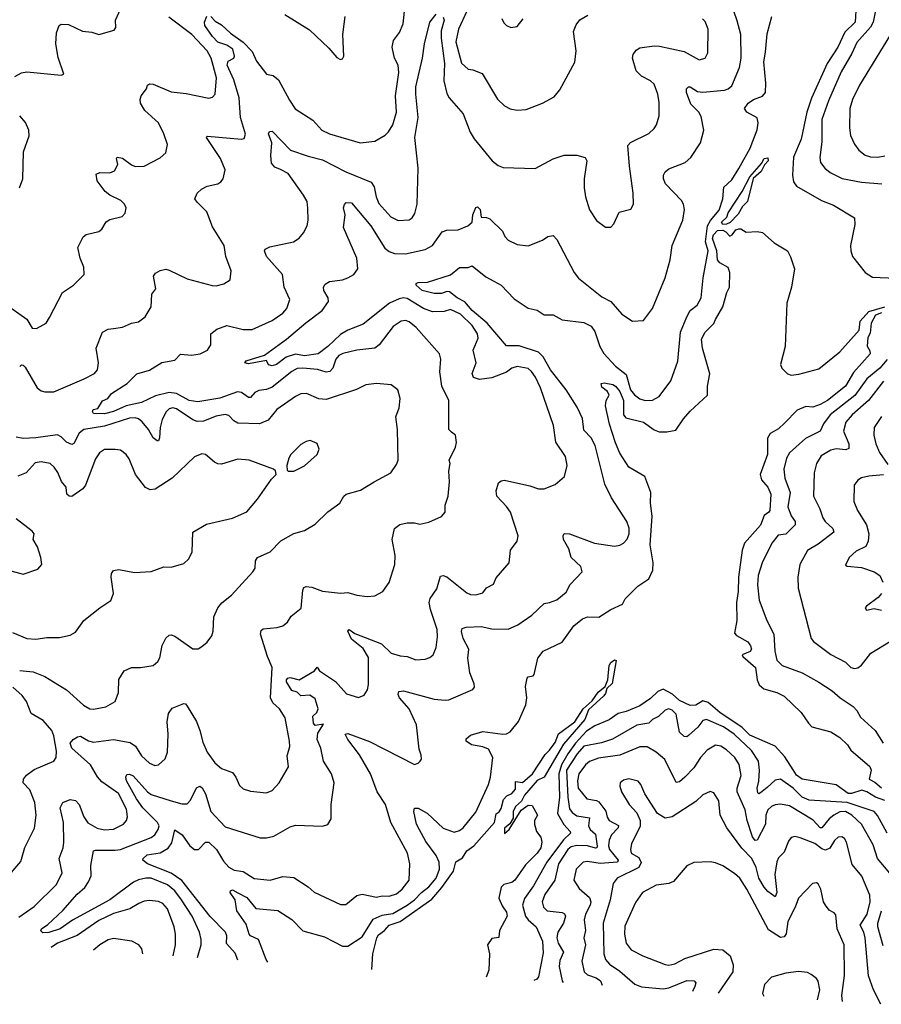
# Model space of a CAD drawing. Extents: x 1246230 to 1426786, y 660032 to 763141.
# Tile 292 of 566: x 1361835 to 1366615, y 663006 to 668468. Entities that reach past the tile are written whole.
import ezdxf

# ---------------------------------------------------------------- set-up
doc = ezdxf.new("R2010")
doc.units = 0

msp = doc.modelspace()

# ---------------------------------------------------------------- linework, layer by layer
at = {"layer": '0CON10XD'}
for points in [[(1366475, 668550.8), (1366470.4, 668455), (1366412, 668398), (1366373.5, 668315), (1366315, 668225.5), (1366226.5, 668033.5), (1366202.3, 667955), (1366169.1, 667805), (1366128.2, 667705), (1366121.4, 667605), (1366128, 667568), (1366145, 667544.6), (1366282.9, 667465), (1366348.6, 667438.6), (1366465, 667368.1), (1366467.4, 667332.6), (1366444.5, 667214.5), (1366445.6, 667185), (1366455.6, 667155), (1366525.7, 667065), (1366565, 667039.4), (1366695, 667033.5)], [(1361807.7, 668152.3), (1361845, 668173.8), (1361875, 668178.8), (1362065, 668160), (1362080, 668165), (1362047.7, 668257.7), (1362035.8, 668335), (1362039.2, 668395), (1362054.4, 668435.6), (1362065, 668443.8), (1362105, 668442), (1362183.5, 668403.5), (1362235, 668398.6), (1362275, 668385.8), (1362360, 668410), (1362367.5, 668425), (1362366.2, 668465), (1362394.2, 668525.8)], [(1361830.3, 663489.7), (1361915, 663548.5), (1362039.5, 663670.5), (1362070.6, 663735), (1362053.5, 663815), (1362076.9, 663873.1), (1362080, 663905), (1362077.4, 664015), (1362060, 664095), (1362074.5, 664125), (1362115, 664141.1), (1362145, 664135.5), (1362165, 664114.4), (1362190.3, 664045), (1362212.4, 664012.4), (1362265, 663983.6), (1362305, 663972.9), (1362355, 663977.3), (1362411.4, 664005), (1362426.7, 664025), (1362432.5, 664045), (1362428.3, 664088.3), (1362383.4, 664175), (1362290, 664240), (1362267.1, 664267.1), (1362227.1, 664335), (1362125, 664426.3), (1362114.8, 664455), (1362131.2, 664475), (1362155, 664490.3), (1362173.1, 664493.1), (1362217.4, 664467.4), (1362245, 664459.5), (1362355, 664474.8), (1362448.2, 664458.2), (1362477.4, 664437.4), (1362511.1, 664385), (1362555, 664342.9), (1362585, 664330.6), (1362605, 664334.3), (1362642.1, 664367.9), (1362654.4, 664405), (1362658.5, 664505), (1362653.4, 664573.4), (1362661.3, 664618.7), (1362681.5, 664648.5), (1362745, 664674.2), (1362755, 664672), (1362765, 664660), (1362815, 664574), (1362834.6, 664525), (1362850.6, 664460.6), (1362874.2, 664404.2), (1362917.8, 664345), (1362955, 664314.4), (1363015, 664290.8), (1363034.3, 664265), (1363055, 664220), (1363075, 664200.8), (1363115, 664187.5), (1363205, 664179.3), (1363235, 664191.2), (1363273.8, 664235), (1363326.2, 664323.8), (1363319.4, 664385), (1363332.7, 664435), (1363331.8, 664465), (1363308.5, 664595), (1363276.4, 664645), (1363238.9, 664678.9), (1363226.9, 664705), (1363235.3, 664875), (1363208.9, 664935), (1363171.7, 665058.3), (1363175, 665080), (1363185, 665088.6), (1363263.4, 665096.6), (1363295, 665105.8), (1363320, 665125), (1363341.7, 665158.3), (1363396.7, 665203.3), (1363406, 665304), (1363412, 665318), (1363425, 665323.3), (1363455, 665320), (1363515, 665298.1), (1363615, 665285.6), (1363655, 665290), (1363705, 665275.6), (1363762, 665268), (1363805, 665272), (1363848.8, 665295), (1363884.3, 665345.7), (1363915.9, 665445.9), (1363918.6, 665495), (1363900.5, 665585), (1363915, 665645.7), (1363943.3, 665666.7), (1363985, 665677.5), (1364025, 665677.1), (1364055, 665668.8), (1364105, 665681.2), (1364175, 665711.2), (1364196, 665735), (1364195.8, 665775), (1364211.4, 665825), (1364218.6, 665905), (1364216.1, 665963.9), (1364223.8, 666005), (1364216.7, 666025), (1364253, 666097), (1364258.3, 666121.7), (1364252.7, 666162.7), (1364229.7, 666179.7), (1364216, 666195), (1364215.6, 666355), (1364177.3, 666435), (1364165.4, 666515), (1364171.5, 666585), (1364164.4, 666615), (1364035, 666760), (1363995, 666791.4), (1363975, 666798.5), (1363951.2, 666795), (1363907.5, 666765), (1363829.4, 666665), (1363805, 666646.4), (1363705, 666634.5), (1363626.7, 666616.7), (1363605, 666605.4), (1363589.3, 666585), (1363572.8, 666535), (1363555, 666515.4), (1363535, 666512), (1363487.1, 666527.1), (1363405, 666535.6), (1363375, 666533.1), (1363345, 666517.1), (1363235, 666429.1), (1363205, 666415.9), (1363161.1, 666411.1), (1363140.1, 666399.9), (1363115, 666372.5), (1363105, 666372.9), (1363065, 666399.4), (1363042.9, 666402.9), (1362945, 666369.2), (1362822.7, 666347.3), (1362775, 666354.5), (1362704.9, 666394.9), (1362665, 666400.5), (1362589, 666381), (1362510, 666345), (1362425, 666325.8), (1362355, 666294.8), (1362305, 666280.9), (1362243.6, 666283.6), (1362238.8, 666295), (1362243.3, 666305), (1362268.8, 666311.2), (1362295, 666353.3), (1362324.3, 666365.7), (1362345, 666394.2), (1362431.2, 666448.8), (1362485, 666503.8), (1362555, 666524.4), (1362623.3, 666566.7), (1362695, 666579.2), (1362727.1, 666612.9), (1362787.4, 666607.4), (1362836.7, 666615), (1362876.1, 666633.9), (1362894.5, 666665), (1362895.6, 666725), (1362928.5, 666751.5), (1362985, 666771.2), (1363075, 666748.9), (1363125, 666750), (1363235, 666800), (1363295, 666840), (1363316.4, 666865), (1363333.3, 666915), (1363302.1, 666985), (1363292.7, 667055), (1363203.5, 667155), (1363192.5, 667185), (1363196.7, 667195), (1363222.5, 667207.5), (1363353.3, 667235), (1363384.6, 667255.4), (1363409.4, 667285), (1363429.4, 667325), (1363435.5, 667355), (1363433.2, 667423.2), (1363428.9, 667458.9), (1363410, 667495), (1363324.5, 667615), (1363282.5, 667637.5), (1363250.5, 667650.5), (1363232.7, 667672.7), (1363228.1, 667715), (1363233.6, 667785), (1363214.5, 667835.5), (1363221.4, 667848.6), (1363235, 667849.2), (1363337.1, 667745), (1363435, 667710.5), (1363515, 667691.1), (1363645, 667623.9), (1363785, 667566.9), (1363801.1, 667541.1), (1363812.3, 667485), (1363828.1, 667448.1), (1363894.6, 667374.6), (1363935, 667353.8), (1363995, 667357.5), (1364012.1, 667367.9), (1364027.4, 667392.6), (1364040, 667445), (1364045.3, 667645), (1364026.2, 667813.8), (1364045.9, 667925), (1364031.6, 668055), (1364033, 668095), (1364068.6, 668255), (1364080, 668335), (1364110, 668455), (1364145, 668498.8)], [(1362822, 663265.6), (1362842.5, 663335), (1362842.5, 663365), (1362832.7, 663405), (1362792.6, 663495), (1362733.4, 663585), (1362694.9, 663634.9), (1362655, 663668.1), (1362565, 663704.8), (1362535, 663706.3), (1362494, 663696), (1362466.9, 663683.1), (1362335, 663585.6), (1362127.8, 663472.2), (1362060.5, 663425), (1361996.5, 663403.5), (1361963, 663403), (1361952.5, 663412.5), (1361955.6, 663425), (1361990.8, 663449.2), (1362075, 663526.9), (1362153.8, 663616.2), (1362196.5, 663653.5), (1362217.1, 663685), (1362231.2, 663718.8), (1362230.4, 663775), (1362243.6, 663856.4), (1362255, 663861.5), (1362365, 663860), (1362395, 663865.2), (1362565, 663931.8), (1362585, 663945.6), (1362603.9, 663975), (1362608.2, 663995), (1362599.2, 664015), (1362517.6, 664095), (1362482.2, 664145), (1362427.4, 664245), (1362424.4, 664265.6), (1362430.3, 664279.7), (1362445, 664282.2), (1362465, 664272.9), (1362543.3, 664185), (1362565, 664168.9), (1362675.5, 664134.5), (1362735, 664117.3), (1362765, 664118.1), (1362781.9, 664138.1), (1362815, 664205.8), (1362835, 664215.8), (1362846.9, 664206.9), (1362865, 664173.8), (1362895.8, 664075.8), (1362975, 663989.5), (1363168.7, 663928.7), (1363205, 663928.5), (1363245, 663939.1), (1363335, 663990.5), (1363365, 664000), (1363515, 663994.2), (1363545, 664004), (1363562, 664035), (1363563.3, 664113.3), (1363578.9, 664235), (1363565.4, 664285), (1363520.8, 664355), (1363505.9, 664425.9), (1363486.1, 664475), (1363489.3, 664510.7), (1363520, 664560), (1363475, 664552.5), (1363465.7, 664565.7), (1363460.8, 664605), (1363483.3, 664625), (1363491.2, 664645), (1363475, 664700), (1363445, 664720), (1363395, 664717.5), (1363375, 664736.7), (1363345, 664746), (1363315.6, 664795), (1363315.6, 664805), (1363323.1, 664815), (1363335, 664818.2), (1363385, 664806), (1363470, 664855), (1363485, 664876.2), (1363498.8, 664855), (1363586.3, 664796.3), (1363647.9, 664727.9), (1363715, 664707.1), (1363745, 664720), (1363765, 664750), (1363770.2, 664779.8), (1363769.6, 664929.6), (1363739.7, 664979.7), (1363675, 665031.4), (1363656.2, 665075), (1363662.5, 665085), (1363693.5, 665063.5), (1363842.5, 665005), (1363895, 664954.5), (1363945, 664939.1), (1363985, 664934.5), (1364032.7, 664917.3), (1364085, 664920), (1364110.9, 664929.1), (1364129.2, 664945), (1364144.5, 664985.5), (1364152.7, 665045), (1364151.2, 665085), (1364113.5, 665195), (1364106.2, 665235), (1364112.4, 665257.6), (1364148.9, 665311.1), (1364170, 665380), (1364185, 665384.3), (1364205, 665377.5), (1364315, 665287.8), (1364335, 665278.6), (1364365, 665277.5), (1364405, 665288), (1364424.2, 665315.8), (1364463.3, 665336.7), (1364478.3, 665371.7), (1364550.8, 665455), (1364558, 665525), (1364595.4, 665574.6), (1364600.4, 665605), (1364557.3, 665735), (1364535, 665767.8), (1364481.1, 665825), (1364477.5, 665855), (1364491.7, 665898.3), (1364505, 665910), (1364525, 665912.5), (1364665, 665882.5), (1364713.8, 665866.2), (1364745, 665866), (1364805, 665889.2), (1364856.7, 665933.3), (1364871.2, 665995), (1364862.5, 666045), (1364808.7, 666125), (1364796.6, 666216.6), (1364723.8, 666425), (1364696.8, 666485), (1364675, 666516.7), (1364655, 666532.5), (1364595, 666543.5), (1364565.4, 666534.6), (1364535, 666512.7), (1364455, 666480.4), (1364385, 666471.1), (1364352.7, 666482.7), (1364345.6, 666505), (1364366.6, 666565), (1364351.4, 666635), (1364378.1, 666701.9), (1364374.6, 666725), (1364345, 666771.5), (1364280.4, 666835), (1364225, 666859.6), (1364190.3, 666849.7), (1364125, 666846.7), (1364075, 666866.7), (1363985, 666920.8), (1363965, 666924.8), (1363939.8, 666920.2), (1363885.9, 666895), (1363740.8, 666779.2), (1363654.6, 666745), (1363615, 666722.2), (1363545, 666654.2), (1363490.8, 666615), (1363415, 666603.8), (1363365, 666612.5), (1363314, 666596), (1363258.8, 666555), (1363235, 666547.5), (1363215, 666552.5), (1363205, 666577.5), (1363105, 666559.1), (1363084.3, 666564.3), (1363090.6, 666575), (1363193.9, 666606.1), (1363315.5, 666695), (1363423.2, 666786.8), (1363513.8, 666855), (1363548.9, 666905), (1363547.1, 666925), (1363521.9, 666965), (1363520.8, 666985), (1363528.8, 667001.2), (1363553.6, 667016.4), (1363625, 667024.5), (1363656, 667035), (1363689.2, 667055), (1363710, 667085), (1363704.5, 667145), (1363630.6, 667315), (1363641.2, 667385), (1363631.2, 667425), (1363636.4, 667443.6), (1363646.4, 667453.6), (1363675, 667451.2), (1363783.1, 667325), (1363861, 667201), (1363885, 667181.9), (1363915, 667170.3), (1363975, 667168.8), (1364085, 667192.7), (1364125, 667215.5), (1364179.4, 667290.6), (1364205, 667300.3), (1364267.7, 667302.3), (1364321.5, 667325), (1364344.5, 667345), (1364347.8, 667385), (1364364.7, 667425.3), (1364375, 667430), (1364388.5, 667415), (1364395, 667373.1), (1364425, 667371.4), (1364442.9, 667362.9), (1364513.3, 667295), (1364526.2, 667265), (1364543.8, 667245), (1364595, 667221.2), (1364655, 667213.8), (1364735, 667244), (1364765, 667266), (1364795, 667271.2), (1364815, 667248), (1364911.1, 667065), (1364935, 667034.2), (1365065, 666930), (1365115, 666903.8), (1365174.5, 666834.5), (1365235, 666796.2), (1365295, 666800), (1365345, 666866.7), (1365415.6, 667035), (1365442.9, 667135), (1365453.9, 667215), (1365513.3, 667355), (1365522.5, 667415), (1365517.8, 667445), (1365506.7, 667465), (1365418.3, 667558.3), (1365406.5, 667585), (1365406.9, 667605), (1365415.6, 667624.4), (1365435, 667640), (1365526.7, 667675), (1365557.4, 667702.6), (1365611.9, 667785), (1365630.5, 667855), (1365615, 667931.2), (1365602.5, 667955), (1365558.6, 667998.6), (1365533.6, 668065), (1365533.4, 668085), (1365544.2, 668095.8), (1365555, 668096.2), (1365595, 668070.3), (1365625, 668065.3), (1365745, 668077.9), (1365765.7, 668085), (1365785, 668101.9), (1365828.1, 668201.9), (1365837.9, 668255), (1365835.4, 668385), (1365815, 668462), (1365796.2, 668515)], [(1362895, 668485.7), (1362919.3, 668459.3), (1362955, 668438.9), (1363003.9, 668393.9), (1363075, 668344.2), (1363125, 668291.4), (1363148.5, 668238.5), (1363204, 668165), (1363242, 668158), (1363270, 668135), (1363331.4, 668021.4), (1363363.8, 667973.8), (1363460.3, 667910.3), (1363511.2, 667855), (1363553.3, 667835), (1363724.5, 667784.5), (1363805, 667794.4), (1363862, 667828), (1363881.4, 667845), (1363904.4, 667885), (1363925.4, 667954.6), (1363919.1, 668045), (1363938.2, 668175), (1363934.3, 668215), (1363913.5, 668255), (1363900.5, 668315), (1363908.3, 668351.7), (1363942.6, 668397.4), (1363962.1, 668445), (1363969.7, 668515)], [(1363305, 668496), (1363442.4, 668412.4), (1363549.7, 668309.7), (1363595, 668257.5), (1363615, 668247.5), (1363625, 668250), (1363632.5, 668265), (1363627.5, 668385), (1363640, 668485)], [(1364315.6, 668514.4), (1364268.5, 668415), (1364254.6, 668345), (1364285, 668227.5), (1364323.4, 668193.4), (1364349.1, 668189.1), (1364399.7, 668169.7), (1364485, 668028), (1364525, 667989.2), (1364555, 667974.3), (1364595, 667965.7), (1364645, 667970.6), (1364734.5, 668005.5), (1364799.1, 668040.9), (1364830.9, 668079.1), (1364915, 668232.5), (1364921.4, 668295), (1364907.7, 668402.3), (1364921.4, 668438.6), (1364942, 668468), (1364986.1, 668493.9)], [(1366585, 668527.5), (1366569.2, 668455), (1366554.1, 668425.9), (1366478.7, 668341.3), (1366450.4, 668279.6), (1366391.1, 668178.9), (1366321.9, 668018.1), (1366285.3, 667914.7), (1366285, 667790), (1366273.8, 667703.8), (1366278.1, 667675), (1366301.9, 667645), (1366331.1, 667621.1), (1366397.7, 667587.7), (1366505, 667565.9), (1366617.1, 667557.1)], [(1361755, 666891.9), (1361875, 666806.2), (1361905, 666756), (1361927.5, 666755), (1361965.7, 666774.3), (1361981.2, 666785), (1362000, 666815), (1362072.5, 666955), (1362133.3, 666995), (1362192.5, 667055), (1362190, 667095), (1362170, 667145), (1362157.5, 667205), (1362187.5, 667262.5), (1362204.2, 667275.8), (1362275, 667293.3), (1362290, 667305), (1362315, 667346.7), (1362335, 667358.8), (1362403.6, 667376.4), (1362420, 667395), (1362426.4, 667423.6), (1362416.2, 667445), (1362396.7, 667465), (1362334.5, 667494.5), (1362310, 667515), (1362265, 667573.3), (1362259.3, 667610.7), (1362280.5, 667619.5), (1362335, 667619.2), (1362360.3, 667629.7), (1362378.6, 667665), (1362371.7, 667698.3), (1362375, 667706.2), (1362405, 667700), (1362455, 667662.5), (1362475.9, 667654.1), (1362525, 667656), (1362615, 667701.2), (1362645, 667730), (1362655.8, 667775), (1362635.5, 667835.5), (1362604.3, 667895), (1362530, 667965), (1362505.7, 668005), (1362503.1, 668025), (1362509.2, 668045), (1362538, 668085), (1362544.4, 668105.6), (1362555, 668112.5), (1362575, 668111.1), (1362675, 668067.8), (1362758, 668058), (1362885, 668032), (1362905, 668038.8), (1362920, 668055), (1362926.2, 668145), (1362898.1, 668255), (1362875, 668295.4), (1362790, 668385), (1362661.9, 668481.9)], [(1361835, 666543.8), (1361845, 666554), (1361855, 666552), (1361865, 666540), (1361932.9, 666425), (1361955, 666408.8), (1361975, 666403.1), (1362025, 666403.9), (1362192, 666475), (1362249.2, 666505), (1362266.7, 666525), (1362272.5, 666565), (1362260, 666645), (1362294.3, 666735), (1362325, 666751.5), (1362355.5, 666755.5), (1362405, 666761.5), (1362455, 666784.3), (1362495, 666792), (1362531.3, 666818.7), (1362564.3, 666875), (1362568, 666945), (1362590, 666975), (1362576.7, 667045), (1362588.3, 667061.7), (1362615, 667077.1), (1362645, 667084), (1362665, 667079.2), (1362765, 667030), (1362902.7, 666992.7), (1362925, 666992), (1362967.3, 667002.7), (1363003.3, 667025), (1363008, 667075), (1362978, 667155), (1362970, 667215), (1362905, 667318.8), (1362872.4, 667402.4), (1362818.8, 667455), (1362806.7, 667475), (1362818.8, 667505), (1362842.8, 667527.2), (1362875, 667544.3), (1362935, 667558), (1362951.7, 667568.3), (1362964.1, 667585.9), (1362975.8, 667635), (1362948.3, 667698.3), (1362872, 667815), (1362877.5, 667822.5), (1363065.6, 667804.4), (1363080.5, 667809.5), (1363087.8, 667832.2), (1363059.6, 667925), (1363053.3, 668035), (1363022.7, 668135), (1362986.1, 668215), (1362991.7, 668238.3), (1363023.3, 668255), (1363026.2, 668265), (1363016.7, 668305), (1362985, 668326.7), (1362935, 668344.2), (1362905, 668374.4), (1362862.5, 668435), (1362860, 668455), (1362873, 668487)], [(1363044.7, 663250.3), (1363029.7, 663289.7), (1362982.3, 663342.3), (1362984.6, 663385), (1362976.4, 663405), (1362892, 663492), (1362735, 663692.4), (1362675, 663734), (1362544, 663785), (1362518.8, 663805), (1362520.8, 663815), (1362543.1, 663835), (1362615, 663845.8), (1362658.2, 663871.8), (1362678.5, 663901.5), (1362695, 663973.3), (1362735.5, 663945), (1362778.7, 663885), (1362805, 663863.9), (1362826.4, 663863.6), (1362865, 663904.3), (1362885, 663905.8), (1362927.5, 663865), (1362965, 663799.1), (1362995, 663766.6), (1363025, 663749.4), (1363075, 663741.5), (1363135, 663704), (1363225, 663694.4), (1363295, 663714.3), (1363355, 663710), (1363435, 663657.5), (1363468, 663628), (1363615, 663558.6), (1363645, 663559.2), (1363705, 663608.6), (1363735, 663616.9), (1363815, 663599.6), (1363845, 663606.9), (1363885, 663605.5), (1363925, 663617.9), (1363957.3, 663645), (1363995, 663693.8), (1364000, 663785), (1363985.8, 663845), (1363893.6, 664015), (1363864.1, 664114.1), (1363818.9, 664185), (1363781.5, 664285), (1363719.3, 664389.3), (1363654.6, 664475), (1363641.2, 664505), (1363655, 664507.8), (1363775, 664464.4), (1364025, 664336.7), (1364045, 664342.5), (1364056.1, 664353.9), (1364063.6, 664366.4), (1364061.7, 664388.3), (1364051.9, 664421.9), (1364035.7, 664555.7), (1363995.4, 664645), (1363942.1, 664705), (1363934.5, 664725), (1363938.1, 664741.9), (1363965, 664745.4), (1364135, 664698.2), (1364195, 664693.3), (1364215, 664695.6), (1364348.3, 664751.7), (1364357.5, 664765), (1364357, 664783), (1364332, 664845), (1364321.4, 664925), (1364326.9, 664975), (1364294.6, 665035), (1364285.7, 665074.3), (1364290, 665090), (1364312.1, 665097.9), (1364395, 665101.4), (1364455, 665088.5), (1364545, 665086.9), (1364598.5, 665111.5), (1364676.3, 665163.7), (1364745, 665228.6), (1364774.5, 665235.5), (1364815, 665248.9), (1364867.3, 665292.7), (1364888, 665335), (1364954.3, 665405.7), (1364948.6, 665435), (1364893.8, 665485), (1364882, 665532), (1364852.5, 665585), (1364850, 665605), (1364855, 665616.7), (1364885, 665615.6), (1365023.3, 665563.3), (1365135, 665547.5), (1365165, 665552.2), (1365185, 665564.4), (1365205, 665585.8), (1365216.2, 665615), (1365215, 665647.5), (1365203.5, 665685), (1365117.1, 665815), (1365081.7, 665891.7), (1365028, 666105), (1365005, 666147.8), (1364965, 666190), (1364957.7, 666255), (1364928.3, 666318.3), (1364866.9, 666415), (1364780.3, 666525), (1364738.1, 666598.1), (1364713.4, 666623.4), (1364605, 666658.7), (1364535, 666658.8), (1364429, 666785), (1364344.8, 666855), (1364305, 666902.9), (1364261.2, 666925), (1364219.1, 666959.1), (1364205, 666960.8), (1364175, 666949.2), (1364135, 666949.3), (1364067.5, 666965), (1364034.3, 666995), (1364033.8, 667005), (1364045, 667010.8), (1364097.4, 667012.6), (1364225, 667052), (1364275, 667093.8), (1364323, 667093), (1364345, 667103.3), (1364420.8, 667040.8), (1364465, 667018.2), (1364505, 666995.4), (1364578.7, 666918.7), (1364655, 666868.4), (1364705, 666857.3), (1364745, 666831.1), (1364795, 666830.5), (1364845, 666802.5), (1364965, 666787.3), (1365005, 666767.7), (1365025, 666738.1), (1365052.9, 666655), (1365075, 666616.7), (1365140.8, 666545), (1365199.3, 666499.3), (1365224, 666415), (1365245, 666386.2), (1365275, 666365.4), (1365305, 666355.4), (1365345, 666357.1), (1365381.5, 666378.5), (1365447.5, 666465), (1365486.1, 666573.9), (1365500.8, 666735), (1365535, 666818.9), (1365555, 666854.6), (1365592.2, 666885), (1365614.4, 666925), (1365626.7, 667035), (1365654.7, 667185), (1365638.7, 667235), (1365650.5, 667325), (1365666.5, 667353.5), (1365715, 667411.8), (1365735.2, 667475), (1365740.8, 667539.2), (1365785, 667580), (1365825, 667642.9), (1365887.5, 667755), (1365925, 667856.2), (1365931.2, 667895), (1365925, 667924), (1365868, 667955), (1365856, 667975), (1365876.9, 668005), (1365905.7, 668025), (1365955, 668042.9), (1365971.3, 668065), (1365974.7, 668115), (1365963.4, 668235), (1365972.1, 668287.9), (1365981.3, 668388.7), (1366007.1, 668485)], [(1364185, 668482.5), (1364190.4, 668465), (1364173.8, 668406.2), (1364172.9, 668365), (1364191.7, 668225), (1364188.6, 668128.6), (1364205, 668058.6), (1364216.5, 668035), (1364295.6, 667945), (1364334.7, 667844.7), (1364356.9, 667806.9), (1364456, 667685), (1364489.1, 667659.1), (1364517.5, 667647.5), (1364695, 667642), (1364794.6, 667695.4), (1364855, 667716.5), (1364925, 667716.9), (1364972.7, 667702.7), (1364980.8, 667685), (1364965.6, 667585), (1364966.7, 667535), (1364973.5, 667485), (1364995, 667413.3), (1365035, 667353.3), (1365085, 667317.5), (1365115, 667317.5), (1365130, 667335), (1365160.5, 667399.5), (1365225, 667416.7), (1365240, 667445), (1365238.6, 667505), (1365217.5, 667655), (1365209.2, 667770.8), (1365223.6, 667786.4), (1365325, 667837.1), (1365354.3, 667865), (1365366.9, 667885), (1365382.5, 667935), (1365381.8, 668008.2), (1365375.4, 668055.4), (1365355, 668110), (1365335, 668128.1), (1365283.9, 668153.9), (1365254.3, 668185), (1365234.4, 668255), (1365238.6, 668275), (1365255, 668298.6), (1365275, 668311.5), (1365355, 668323.1), (1365385, 668320.6), (1365520.9, 668290.9), (1365605, 668246.2), (1365636.7, 668255), (1365652, 668285), (1365653.3, 668415), (1365638.3, 668458.3), (1365622.4, 668472.4)], [(1364510, 668475), (1364521.2, 668451.2), (1364536, 668436), (1364560, 668425), (1364595, 668430), (1364627.9, 668472.1)], [(1366680.8, 668409.2), (1366492.7, 668105), (1366454.6, 668025), (1366440.4, 667975), (1366438, 667868), (1366444.4, 667825), (1366465, 667778), (1366489.4, 667745), (1366525, 667716.9), (1366555, 667706.7), (1366595, 667704.5), (1366635, 667712.1)], [(1361834.2, 667535.8), (1361852.5, 667585), (1361855.7, 667734.3), (1361887.1, 667822.9), (1361886, 667855), (1361867.3, 667897.3), (1361835, 667933.8)], [(1365735, 667331.8), (1365727.3, 667345), (1365757.9, 667372.1), (1365765, 667396.6), (1365843.5, 667515), (1365885, 667596.2), (1365950.2, 667669.8), (1365965, 667697.2), (1365985, 667701.5), (1365987.8, 667685), (1365966.9, 667663.1), (1365948.7, 667625), (1365903.3, 667586.7), (1365871.5, 667458.5), (1365845, 667431.4), (1365821.1, 667388.9), (1365776.7, 667343.3), (1365755, 667332.9), (1365735, 667331.8)], [(1363211.7, 663238.8), (1363202.2, 663255), (1363159.1, 663365), (1363115.2, 663385.2), (1363107.5, 663395), (1363091, 663451), (1363040, 663525), (1363030, 663585), (1363002.7, 663625), (1363004, 663636), (1363015, 663640), (1363045, 663624.5), (1363095, 663597.6), (1363145, 663536.7), (1363266.6, 663526.6), (1363345, 663476.6), (1363405, 663413.6), (1363525, 663379.3), (1363625, 663327.5), (1363655, 663327.7), (1363735, 663379.1), (1363795, 663477.9), (1363845, 663499.7), (1363905, 663509.7), (1363984.9, 663555.1), (1364025.6, 663584.4), (1364063.5, 663626.5), (1364105, 663657), (1364145.6, 663705), (1364164.2, 663755), (1364162, 663795), (1364145, 663831.1), (1364088.5, 663908.5), (1364052.9, 663972.9), (1364036.5, 664005), (1364021.1, 664075), (1364025.8, 664094.2), (1364045, 664093.3), (1364095, 664066.9), (1364185, 663982.7), (1364245, 663960), (1364275, 663969.1), (1364295, 663984.4), (1364365, 664072.2), (1364435, 664224.3), (1364445.8, 664265), (1364458.8, 664375), (1364435, 664421.2), (1364403.4, 664433.4), (1364341.4, 664445), (1364312.2, 664465), (1364310.9, 664479.1), (1364335, 664498.1), (1364405, 664519.5), (1364515, 664503.8), (1364535, 664506.2), (1364555, 664517.7), (1364601.8, 664575), (1364643, 664667), (1364648.3, 664705), (1364641.7, 664768.3), (1364649.4, 664815), (1364655, 664822.5), (1364682.9, 664827.1), (1364689.2, 664835), (1364710, 664925), (1364738.8, 664965), (1364845, 665015.6), (1364909.5, 665105), (1364957.5, 665145), (1364985, 665155.3), (1365047.2, 665152.8), (1365115, 665195.5), (1365178.8, 665225), (1365193.8, 665255), (1365263.3, 665325), (1365324.5, 665365.5), (1365347.3, 665415), (1365348.9, 665455), (1365331.7, 665555), (1365343.4, 665713.4), (1365334.4, 665785), (1365335.8, 665845), (1365303, 665933), (1365213.8, 665985), (1365165, 666062.9), (1365141, 666121), (1365106.9, 666225), (1365085.5, 666325.5), (1365088.1, 666355), (1365105.7, 666385), (1365095.3, 666405.3), (1365065, 666429.4), (1365060.7, 666449.3), (1365076.4, 666453.6), (1365125, 666444.2), (1365140, 666435), (1365164.2, 666405), (1365185.2, 666355), (1365184.4, 666275), (1365198.3, 666258.3), (1365295, 666235.3), (1365355, 666192.5), (1365381.9, 666181.9), (1365425, 666180.9), (1365475, 666190), (1365516.6, 666253.4), (1365553.6, 666296.4), (1365650.9, 666385), (1365650.9, 666435), (1365663.8, 666503.8), (1365622.5, 666645), (1365617.1, 666695), (1365637.1, 666735), (1365685, 666782.1), (1365695.1, 666805), (1365735.9, 666874.1), (1365758.1, 666955), (1365772.2, 666985), (1365773.8, 667065), (1365765, 667092.6), (1365718.2, 667118.2), (1365706.4, 667135), (1365702.1, 667185), (1365678.4, 667255), (1365682.9, 667275), (1365705, 667297.7), (1365735, 667300), (1365751.9, 667291.9), (1365775, 667267.5), (1365786.4, 667273.6), (1365807, 667303), (1365825, 667307.5), (1365835, 667307.5), (1365865, 667290), (1365925, 667292.5), (1365955, 667286.7), (1366019.5, 667229.5), (1366093.3, 667185), (1366111.7, 667151.7), (1366132.9, 667085), (1366115.6, 666985), (1366090, 666895), (1366080.8, 666655), (1366055.5, 666555), (1366062.2, 666535), (1366095, 666503.5), (1366115, 666496.5), (1366157.8, 666502.2), (1366268.3, 666531.7), (1366384.2, 666625.8), (1366491.2, 666745), (1366497.3, 666795), (1366545, 666848.5), (1366635, 666875.4)], [(1366615, 666840.9), (1366581.7, 666828.3), (1366558.9, 666785), (1366551.9, 666728.1), (1366539.4, 666705), (1366536.4, 666656.4), (1366551.7, 666631.7), (1366552.5, 666615), (1366459.8, 666510.2), (1366415, 666435.6), (1366315.3, 666355), (1366275, 666333.7), (1366235, 666319.2), (1366195, 666322.1), (1366148.4, 666301.6), (1366079.2, 666230.8), (1366045, 666198.1), (1365997.6, 666172.4), (1365983.8, 666146.2), (1365982.4, 666055), (1365942.1, 665945), (1365950.4, 665915), (1365985, 665874.4), (1366001.5, 665835), (1365995.3, 665744.7), (1365990.8, 665735), (1365965, 665718), (1365945, 665663.8), (1365855, 665563.3), (1365842.2, 665525), (1365822, 665375), (1365820.4, 665295), (1365811.2, 665235), (1365814, 665135), (1365800.6, 665065), (1365811.1, 665051.1), (1365875, 665015.7), (1365889.4, 664995), (1365894, 664975), (1365887.6, 664962.4), (1365843.3, 664945), (1365846, 664935), (1365916.9, 664875), (1365926.7, 664805), (1365937.1, 664777.1), (1365963.2, 664755), (1366035, 664734.8), (1366074.8, 664714.8), (1366170, 664625), (1366210, 664565), (1366230, 664545), (1366335, 664517.6), (1366385, 664486.4), (1366427.1, 664445), (1366446.2, 664415), (1366551.1, 664325), (1366558.1, 664305), (1366546.9, 664255), (1366578.7, 664238.7), (1366615, 664206.6)], [(1366646.3, 666583.7), (1366606, 666534), (1366534.8, 666475), (1366466.9, 666383.1), (1366331.2, 666275), (1366293.2, 666226.8), (1366275, 666185.6), (1366194.5, 666145), (1366105.4, 666065), (1366089.2, 666035), (1366073.2, 665975), (1366078.7, 665925), (1366109.1, 665845), (1366096.3, 665765), (1366114.7, 665715), (1366137.3, 665685), (1366136.5, 665665), (1366085, 665614.5), (1366041.7, 665608.3), (1366006.9, 665563.1), (1365952.9, 665455), (1365930.9, 665385), (1365928, 665332), (1365937.6, 665247.6), (1365980, 665135), (1366019.1, 665059.1), (1366024.1, 664965), (1366035.3, 664915), (1366065, 664885.2), (1366175.2, 664845.2), (1366267.5, 664792.5), (1366341.4, 664745), (1366386.2, 664705), (1366457.6, 664657.6), (1366478.9, 664635), (1366499.3, 664599.3), (1366580.8, 664525), (1366625.6, 664455)], [(1361835, 664857.9), (1361909.4, 664849.4), (1361974.7, 664824.7), (1362095, 664750.5), (1362189.2, 664665), (1362225, 664644.4), (1362245, 664642.5), (1362313.2, 664656.8), (1362364.3, 664685.7), (1362382.9, 664735), (1362385, 664807.5), (1362414.2, 664855.8), (1362455.8, 664874.2), (1362505, 664874.4), (1362575, 664885.8), (1362601.9, 664908.1), (1362612.2, 664927.8), (1362624.5, 664995.5), (1362645, 665036.7), (1362665, 665053.8), (1362675, 665056), (1362695, 665047.5), (1362795, 664978), (1362825, 664977.5), (1362845, 664990), (1362874.5, 665015.5), (1362900.3, 665049.7), (1362908.1, 665075), (1362911.5, 665155), (1362933.5, 665205), (1362957.3, 665232.7), (1363010, 665275), (1363128.6, 665405), (1363142, 665425), (1363144, 665465), (1363153.8, 665485), (1363223.9, 665516.1), (1363283.7, 665576.3), (1363355, 665617.5), (1363415.5, 665634.5), (1363475, 665669.2), (1363545, 665737.1), (1363611.2, 665785), (1363633.3, 665825), (1363646.7, 665835), (1363725, 665857.3), (1363802, 665905), (1363893.3, 665955), (1363925, 666000), (1363933.8, 666025), (1363930.8, 666195), (1363921.4, 666265), (1363939.4, 666315), (1363945.7, 666365.7), (1363932, 666415), (1363895, 666442), (1363815, 666450.6), (1363755, 666443.1), (1363703.7, 666416.3), (1363535, 666360.4), (1363495, 666363.8), (1363425.6, 666394.4), (1363395, 666392.7), (1363365, 666378.2), (1363261.9, 666305), (1363213.5, 666246.5), (1363165, 666225.9), (1363045, 666230.4), (1363023, 666243), (1362995, 666271.9), (1362975, 666276.9), (1362925, 666268.9), (1362855, 666240), (1362819.3, 666239.3), (1362795, 666248.8), (1362705, 666309.6), (1362685, 666315.4), (1362665, 666309.5), (1362647.6, 666292.4), (1362625, 666250.8), (1362614.2, 666205), (1362611.5, 666148.5), (1362605, 666132), (1362598.6, 666131.4), (1362575, 666148.1), (1362549.7, 666195), (1362515, 666237.7), (1362495, 666253.9), (1362475, 666259.4), (1362445, 666256.7), (1362305, 666212.4), (1362191.1, 666195), (1362164.2, 666175), (1362135, 666117.5), (1362125, 666112.2), (1362094.4, 666124.4), (1362065, 666153.8), (1362044, 666164), (1361925, 666147.8), (1361854, 666144), (1361815, 666151.3)], [(1366626.9, 666463.1), (1366542.6, 666355), (1366452.2, 666275), (1366417.2, 666235), (1366403.9, 666185), (1366435.3, 666115), (1366435, 666089.2), (1366417.8, 666082.2), (1366365, 666086.5), (1366335, 666079.4), (1366281.7, 666048.3), (1366254.7, 666005.3), (1366241.5, 665955), (1366237.8, 665825), (1366274, 665754), (1366289.5, 665705), (1366303.3, 665685), (1366345.9, 665645.9), (1366350.4, 665625), (1366265, 665559.1), (1366205, 665522.5), (1366161.9, 665445), (1366150.6, 665375), (1366152.9, 665315), (1366226.2, 665035), (1366238.4, 665018.4), (1366335, 664945.4), (1366415, 664904.4), (1366445, 664874.4), (1366465, 664868.9), (1366485, 664872.7), (1366505, 664886.8), (1366556.7, 664953.3), (1366665, 665020.3)], [(1366615, 666266.7), (1366575.5, 666205), (1366573.3, 666163.3), (1366584.6, 666115), (1366605, 666066), (1366651.1, 666001.1)], [(1361795, 665068.6), (1361875, 665034.4), (1361925, 665031.4), (1361985, 665040.8), (1362055, 665040), (1362115, 665054.2), (1362145, 665070.8), (1362190.8, 665135), (1362278.8, 665205), (1362340.8, 665245), (1362355.7, 665284.3), (1362343.1, 665375), (1362344.4, 665395), (1362355, 665412), (1362385, 665418.6), (1362471.5, 665401.5), (1362565, 665406), (1362635, 665432), (1362675, 665431.2), (1362745, 665452), (1362773, 665477), (1362792, 665515), (1362796.2, 665625), (1362870.6, 665669.4), (1363015, 665703.3), (1363095, 665738), (1363155, 665808.8), (1363231.2, 665918.8), (1363257.5, 665945), (1363253.3, 665965), (1363242.5, 665975), (1363107.5, 666025), (1363045, 666029.4), (1362955, 666003.1), (1362935, 666004.3), (1362915, 666014), (1362865, 666055.8), (1362845, 666059.2), (1362805, 666042), (1362681.2, 665925), (1362587, 665863), (1362559.5, 665860.5), (1362532.5, 665872.5), (1362478.1, 665945), (1362442.4, 666032.4), (1362426.4, 666056.4), (1362395, 666080), (1362365, 666084.4), (1362305, 666084), (1362277.5, 666065), (1362255, 666031.2), (1362200, 665885), (1362184.7, 665865.3), (1362125, 665823.3), (1362110, 665825), (1362097.5, 665835), (1362092, 665875), (1362066.9, 665906.9), (1362046.7, 665956.7), (1362026, 665986), (1362003.3, 666005), (1361955, 666015.6), (1361921.3, 666008.7), (1361871.1, 665955), (1361825.2, 665934.8)], [(1363325, 665962.5), (1363355, 665963.8), (1363415, 665993.8), (1363485, 666056.7), (1363496.7, 666085), (1363485, 666117.5), (1363447, 666133), (1363425, 666128.8), (1363395, 666111.2), (1363340, 666055), (1363327.5, 666035), (1363317.5, 665995), (1363318.3, 665968.3), (1363325, 665962.5)], [(1366627.4, 665942.6), (1366544.6, 665935.4), (1366505, 665925.7), (1366485, 665913.8), (1366464.5, 665885.5), (1366462.2, 665795), (1366481.9, 665745), (1366532.9, 665665), (1366545.6, 665615), (1366541.8, 665575), (1366528.9, 665545), (1366475, 665518.9), (1366435.8, 665485), (1366415, 665442.5), (1366426, 665436), (1366505, 665428.9), (1366575, 665405.2), (1366605.6, 665385), (1366622.1, 665347.9)], [(1361765, 665416), (1361855, 665392), (1361935, 665420), (1361957.5, 665445), (1361953.3, 665485), (1361934.1, 665544.1), (1361910, 665585), (1361916.2, 665615), (1361905, 665631.2), (1361815, 665698)], [(1366615.6, 665284.4), (1366597.6, 665262.4), (1366531.9, 665215), (1366525.8, 665205), (1366531.5, 665191.5), (1366575, 665202), (1366615, 665192.5)], [(1363787.7, 663199.3), (1363793.6, 663285), (1363816.6, 663375), (1363825, 663391.5), (1363858.5, 663415), (1363885, 663444.6), (1363945.6, 663464.4), (1364121.9, 663588.1), (1364176.6, 663653.4), (1364241.1, 663745), (1364255, 663796.7), (1364292.1, 663817.9), (1364315, 663856.7), (1364355, 663884.5), (1364468.8, 664015), (1364478.3, 664061.7), (1364495, 664073.3), (1364505, 664092.5), (1364518.9, 664141.1), (1364537.4, 664162.6), (1364565, 664175.7), (1364585, 664198.8), (1364585, 664242.5), (1364625, 664235.7), (1364679.1, 664285), (1364749.2, 664390.8), (1364774.5, 664415), (1364805, 664458.1), (1364823.5, 664506.5), (1364915, 664573.1), (1364961.2, 664645), (1365010.8, 664689.2), (1365043.2, 664736.8), (1365081.9, 664768.1), (1365097.5, 664805), (1365104.1, 664885), (1365115, 664902.7), (1365135, 664917.3), (1365143.6, 664913.6), (1365122.1, 664785), (1365091.5, 664758.5), (1365085, 664729.4), (1365075, 664716.1), (1364990.7, 664639.3), (1364969.1, 664585), (1364852.1, 664447.9), (1364743.8, 664266.2), (1364705, 664246.4), (1364634.6, 664165), (1364617.8, 664132.2), (1364585, 664103.8), (1364573.2, 664075), (1364572.5, 664037.5), (1364553.1, 664006.9), (1364525, 663982.5), (1364525, 663952.5), (1364550, 663975), (1364617, 664083), (1364655, 664110), (1364678.3, 664108.3), (1364707.5, 664055), (1364690, 664025), (1364690, 664005), (1364702.5, 663965), (1364726.4, 663933.6), (1364732, 663905), (1364725.7, 663874.3), (1364705, 663844), (1364640.7, 663779.3), (1364582.5, 663695), (1364565, 663681.9), (1364520, 663670), (1364506, 663655), (1364493.8, 663595), (1364511.7, 663551.7), (1364535, 663516.7), (1364538.6, 663495), (1364496.2, 663415), (1364493, 663377), (1364455, 663370), (1364430, 663335), (1364440.8, 663285), (1364436.7, 663195), (1364423.5, 663155.7)], [(1361788.6, 663735), (1361842, 663798), (1361863.5, 663875), (1361917, 663983), (1361925.7, 664055.7), (1361919.4, 664125), (1361891.4, 664195), (1361854, 664235), (1361855.8, 664255), (1361872.6, 664277.4), (1361915, 664308.5), (1362023.8, 664355), (1362037.5, 664375), (1362039.7, 664410.3), (1362024.6, 664495), (1362012.7, 664525), (1361965, 664580.4), (1361899, 664619), (1361872.4, 664685), (1361849, 664719), (1361797.8, 664765)], [(1366633.2, 664136.8), (1366582.9, 664155), (1366535, 664184.6), (1366505.7, 664194.3), (1366450, 664175), (1366431.2, 664175), (1366364, 664224), (1366175, 664255.3), (1366145, 664277.5), (1366125, 664305.7), (1366078.5, 664378.5), (1366025, 664436.9), (1365885, 664499.2), (1365841.9, 664541.9), (1365719.5, 664625), (1365655, 664679.1), (1365625, 664689), (1365585, 664665.3), (1365555, 664663.8), (1365495, 664690.7), (1365456.1, 664726.1), (1365405, 664754.8), (1365375, 664741.6), (1365335, 664702.3), (1365275, 664662.2), (1365200, 664630), (1365155, 664618.3), (1365105.4, 664584.6), (1365025, 664549.8), (1364978.9, 664521.1), (1364917.5, 664455), (1364875, 664395.6), (1364840.4, 664335), (1364826.1, 664285), (1364828.9, 664155), (1364819, 664065), (1364852.6, 664002.6), (1364888.5, 663965), (1364890.5, 663955), (1364851.2, 663918.8), (1364758.3, 663795), (1364685, 663663.1), (1364635, 663592.7), (1364623.8, 663556.2), (1364641.1, 663495), (1364655, 663474.3), (1364700.4, 663435), (1364735.8, 663355), (1364738.5, 663291.5), (1364712.5, 663157.5), (1364704.5, 663145.5), (1364687.9, 663137.6)], [(1366647.6, 663955), (1366593.8, 664053.8), (1366575.5, 664075.5), (1366425, 664125.4), (1366215, 664137.6), (1366175, 664155.7), (1366126.3, 664205), (1366055, 664255.3), (1366025, 664248.2), (1365981, 664209), (1365945, 664178.9), (1365935, 664173.1), (1365928.7, 664178.7), (1365925.4, 664205), (1365935.7, 664244.3), (1365939.4, 664305), (1365932.8, 664355), (1365895, 664413.2), (1365798.4, 664505), (1365738.7, 664545), (1365644, 664586), (1365625, 664579.6), (1365597.1, 664542.9), (1365545, 664496.9), (1365535, 664490), (1365520.8, 664490.8), (1365495.7, 664515.7), (1365476.5, 664615), (1365455, 664636.9), (1365435, 664644.5), (1365415, 664637.8), (1365378.5, 664601.5), (1365345.7, 664585), (1365325, 664565.4), (1365257.8, 664555), (1365123.8, 664476.2), (1365063.2, 664456.8), (1364965, 664437), (1364927.3, 664395), (1364868.4, 664305), (1364874.9, 664154.9), (1364885, 664090.6), (1364899, 664069), (1364925, 664051.3), (1364995, 664040.8), (1364989.8, 663995), (1364999.2, 663975), (1365029.2, 663949.2), (1365037.7, 663882.3), (1365036.4, 663873.6), (1365028.6, 663871.4), (1364985, 663884.8), (1364925, 663887.4), (1364895, 663879.1), (1364875, 663864.3), (1364824.3, 663785.7), (1364803.9, 663695), (1364747.8, 663615), (1364734.1, 663575), (1364740.4, 663545), (1364761.9, 663525), (1364844.7, 663514.7), (1364857.3, 663507.3), (1364862.3, 663495), (1364852.5, 663455), (1364820.3, 663405), (1364814.8, 663375), (1364822.6, 663345), (1364852.2, 663295), (1364831, 663249), (1364827.8, 663215), (1364844.6, 663135.4), (1364850.4, 663126.5)], [(1366671.7, 663721.7), (1366593.5, 663815), (1366569.5, 663889.5), (1366504.1, 664004.1), (1366450.9, 664055), (1366415, 664076), (1366385, 664073.9), (1366350.8, 664055), (1366325, 664034), (1366285, 663983.8), (1366275, 663985.5), (1366236.5, 664026.5), (1366105, 664107.5), (1366055, 664116.8), (1366025, 664113.1), (1366005, 664103.8), (1365985, 664084.4), (1365973.2, 664055), (1365972.5, 664005), (1365925, 663917.1), (1365915, 663913.6), (1365900.5, 663935), (1365870, 664025), (1365858.8, 664085), (1365814.2, 664185), (1365814.2, 664205), (1365836.5, 664275), (1365825.2, 664335.2), (1365802.5, 664375), (1365755, 664418.2), (1365725, 664437.9), (1365695, 664443.6), (1365648.6, 664415), (1365611.5, 664375), (1365575, 664317.1), (1365525.5, 664265), (1365495, 664240.5), (1365475.7, 664235.7), (1365414.2, 664364.2), (1365365.7, 664405), (1365315, 664434.5), (1365275, 664434.6), (1365165, 664387.8), (1365045, 664371.9), (1364995, 664351.8), (1364973.4, 664335), (1364936.3, 664285), (1364929, 664245), (1364933.3, 664205), (1364981.1, 664145), (1365035, 664137.1), (1365048.5, 664128.5), (1365087.1, 664077.1), (1365094.2, 664044.2), (1365105, 664025.6), (1365157, 663997), (1365154.7, 663985), (1365118.1, 663945), (1365104.4, 663915.6), (1365101, 663885), (1365106.4, 663865), (1365154.7, 663805), (1365150.9, 663795), (1365055, 663787), (1364985, 663798.6), (1364960.8, 663795), (1364921.5, 663755), (1364909.4, 663695), (1364938.5, 663648.5), (1364995, 663597.5), (1365003.3, 663575), (1364999.7, 663555), (1364972.9, 663505), (1364966.2, 663475), (1364973.6, 663415), (1364964.5, 663375), (1364973.1, 663335), (1364954, 663245), (1364966, 663186), (1364985, 663169.1), (1365032.7, 663152.7), (1365056.4, 663136.4), (1365066.5, 663111.6)], [(1366612.8, 663005.6), (1366571.2, 663085), (1366543.1, 663163.1), (1366524.8, 663375), (1366517.6, 663405), (1366497.1, 663445), (1366536, 663505), (1366552.7, 663575), (1366551.4, 663611.4), (1366506.7, 663716.7), (1366452.1, 663782.1), (1366421.5, 663905), (1366410, 663925), (1366395.4, 663935.4), (1366375, 663933.1), (1366355, 663914.3), (1366328.1, 663871.9), (1366305, 663861.6), (1366285, 663868.3), (1366245, 663897.5), (1366165, 663929.1), (1366135, 663936.7), (1366115, 663930.8), (1366099.8, 663910.2), (1366075, 663848.8), (1366045, 663818.8), (1366035, 663796.7), (1366024.8, 663725), (1366034.6, 663625.4), (1366025, 663602.5), (1365985, 663631.3), (1365965, 663655.3), (1365935.2, 663705), (1365919.8, 663765), (1365895.8, 663815), (1365841.7, 663871.7), (1365757.1, 663985), (1365721.5, 664055), (1365713.8, 664135), (1365685, 664179.2), (1365665, 664185.7), (1365625, 664167.5), (1365585, 664130.9), (1365455, 664046.1), (1365415, 664039.1), (1365373.4, 664063.4), (1365303, 664173), (1365281.4, 664225), (1365265, 664242.9), (1365213.2, 664256.8), (1365185, 664249.2), (1365165.9, 664234.1), (1365164.2, 664215), (1365173.3, 664185), (1365215, 664114.2), (1365257.7, 664067.7), (1365276.9, 664025), (1365276.7, 663993.3), (1365229.6, 663895), (1365223.6, 663865), (1365227.5, 663845), (1365269.8, 663819.8), (1365282.9, 663792.9), (1365268.9, 663765), (1365148.6, 663705), (1365126.4, 663675), (1365111.2, 663585), (1365071.8, 663455), (1365075.3, 663285), (1365085.3, 663255), (1365107.5, 663227.5), (1365165, 663189.2), (1365247.8, 663117.8), (1365285, 663103.1), (1365405, 663091.1), (1365435, 663096.4), (1365535, 663136.9), (1365576.4, 663136.4), (1365585.6, 663125), (1365580.9, 663105), (1365567, 663077.3)], [(1366399.4, 663020.3), (1366395.3, 663055), (1366409.7, 663165), (1366407.7, 663335), (1366370.5, 663425), (1366361.7, 663501.7), (1366353, 663513), (1366325, 663528), (1366304.4, 663555), (1366294.5, 663575), (1366279.2, 663645), (1366265, 663673.3), (1366255, 663678.8), (1366233.3, 663675), (1366155, 663594), (1366137.5, 663545), (1366096.6, 663465), (1366086.9, 663396.9), (1366075, 663379.1), (1366055, 663376.2), (1365988.7, 663418.7), (1365869.2, 663645), (1365830, 663705), (1365800.5, 663730.5), (1365735, 663773.5), (1365695, 663790.9), (1365665, 663796.5), (1365575, 663792.9), (1365535, 663773.1), (1365462.7, 663687.3), (1365435, 663676.7), (1365365, 663666.7), (1365289.2, 663625), (1365250.5, 663569.5), (1365191.1, 663438.9), (1365190, 663395), (1365198.9, 663345), (1365227.8, 663307.8), (1365291.2, 663275), (1365415, 663225.6), (1365435, 663222.5), (1365469.9, 663230.1), (1365525, 663259.3), (1365685, 663311.3), (1365735, 663308.2), (1365776.7, 663275), (1365792.7, 663225), (1365790.8, 663185), (1365710.2, 663067.5)], [(1362686.9, 663274.8), (1362700, 663335), (1362700, 663395), (1362692.3, 663435), (1362655.9, 663535), (1362629.4, 663565), (1362605, 663576.1), (1362555, 663582.1), (1362525, 663578.5), (1362496, 663565), (1362445.3, 663534.7), (1362355, 663509.1), (1362275, 663471.2), (1362153.4, 663386.6), (1362044.6, 663345), (1362008.8, 663321.3)], [(1366625, 663330), (1366594.8, 663435), (1366594.4, 663455), (1366616.3, 663525)], [(1362517.8, 663286.4), (1362512.6, 663312.6), (1362495.8, 663335), (1362457.5, 663355), (1362355, 663370), (1362325, 663362.5), (1362279.5, 663335), (1362244.1, 663305.2)], [(1366260, 663029.8), (1366273.3, 663085), (1366264.4, 663134.4), (1366255, 663148.8), (1366225, 663171.2), (1366205, 663181.2), (1366155, 663187.5), (1366085, 663179.2), (1366005, 663156.7), (1365966.7, 663115), (1365956.2, 663065), (1365962.2, 663050.2)]]:
    msp.add_lwpolyline(points, dxfattribs=at)

doc.saveas('drawing.dxf')
